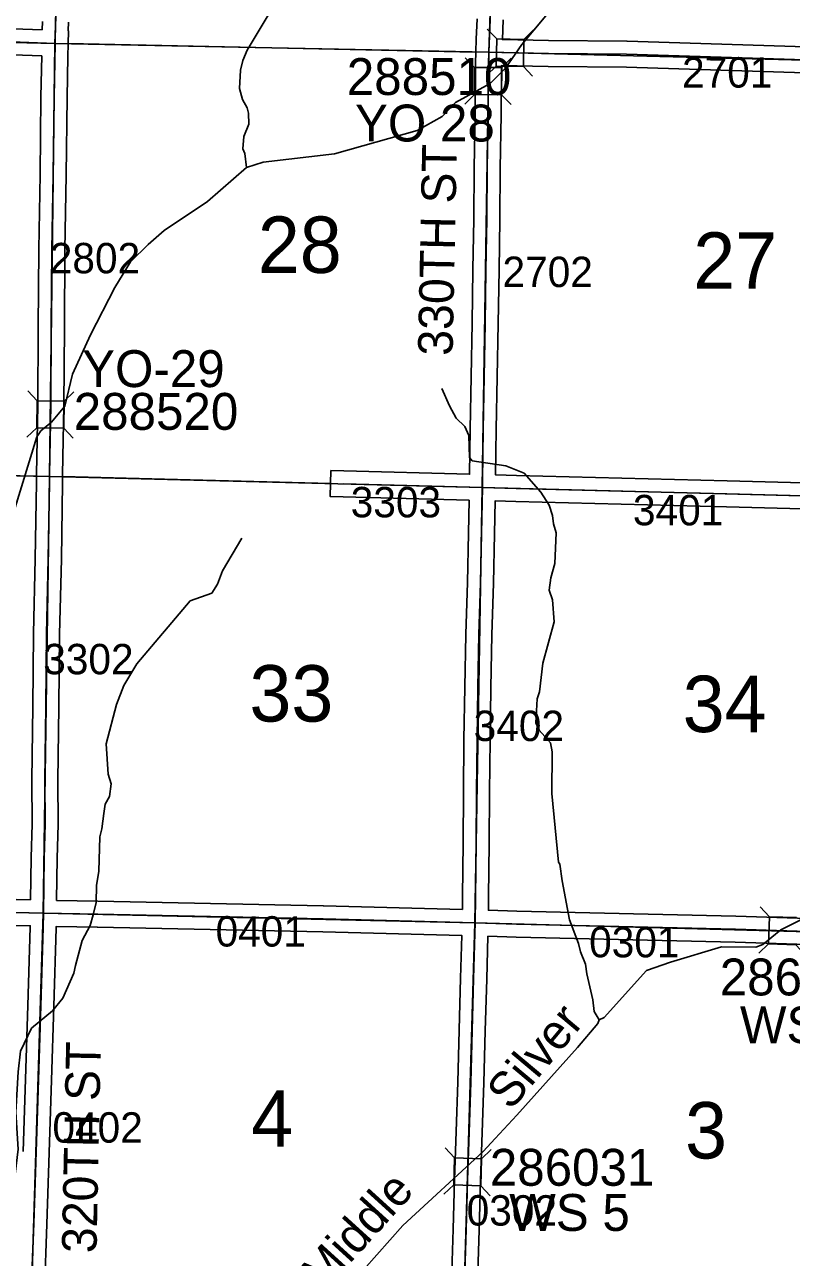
# Model space of a CAD drawing. Extents: x -132.8 to -73.3, y -60 to -26.
# Drawn here: x -107.919 to -106.152, y -45.531 to -42.691 of the extents above; entities that cross this region are included whole.
import ezdxf

# ---------------------------------------------------------------- set-up
doc = ezdxf.new("R2010")
doc.units = 0
for name, color, linetype in [('tdCoHydroRiver', 7, 'Continuous'), ('tdCoHydroTxtLg', 7, 'Continuous'), ('tdCoSecRdNmbr', 7, 'Continuous'), ('tdCoSecRdTxt', 7, 'Continuous'), ('tdCoSecRteBand', 7, 'Continuous'), ('tdCoSecRteCL', 7, 'Continuous'), ('tdCoSectLine', 7, 'Continuous'), ('tdCoSectLinePart', 7, 'Continuous'), ('tdCoSectNmbr', 7, 'Continuous'), ('tdCoStrucSec', 7, 'Continuous'), ('tdCoStrucSecCoName', 7, 'Continuous'), ('tdCoStrucSecFHWANum', 7, 'Continuous'), ('tdCoSurfGravel', 7, 'Continuous'), ('tdCoTwpBndryShd', 7, 'Continuous')]:
    doc.layers.add(name, color=color, linetype=linetype)

msp = doc.modelspace()

# ---------------------------------------------------------------- linework, layer by layer
at = {"layer": 'tdCoHydroRiver'}
for points in [[(-107.3532, -42.6616), (-107.4058, -42.7502), (-107.4158, -42.7736), (-107.4211, -42.7956), (-107.4237, -42.8381), (-107.4164, -42.8635), (-107.4058, -42.8827), (-107.403, -42.8954), (-107.402, -42.9207), (-107.4137, -42.9488), (-107.416, -42.9771), (-107.4115, -42.9883), (-107.4075, -43.0199)], [(-106.7174, -42.6705), (-106.7727, -42.737), (-106.8103, -42.7913), (-106.8458, -42.8268), (-106.9258, -42.8706), (-106.9565, -42.903), (-107.0141, -42.9347), (-107.2048, -42.9885), (-107.3694, -43.0082), (-107.4075, -43.0199)], [(-107.4075, -43.0199), (-107.4977, -43.0982), (-107.5972, -43.1652), (-107.6343, -43.1975), (-107.6747, -43.2375), (-107.7108, -43.2966), (-107.7671, -43.4056), (-107.8087, -43.4961), (-107.8262, -43.5699), (-107.8571, -43.607), (-107.8812, -43.6269), (-107.891, -43.6409), (-107.9612, -43.8711)], [(-106.5943, -44.9845), (-106.6065, -44.9653), (-106.609, -44.9384), (-106.6233, -44.8781), (-106.626, -44.8559), (-106.6379, -44.8273), (-106.6422, -44.8082), (-106.663, -44.7541), (-106.6798, -44.6638), (-106.6852, -44.6258), (-106.6882, -44.621), (-106.7034, -44.4629), (-106.7027, -44.3667), (-106.7069, -44.346), (-106.733, -44.317), (-106.7405, -44.2995), (-106.7376, -44.2443), (-106.7325, -44.2287), (-106.7246, -44.1626), (-106.6987, -44.067), (-106.7022, -44.0165), (-106.7095, -43.9942), (-106.7057, -43.9659), (-106.697, -43.933), (-106.6938, -43.8621), (-106.6996, -43.8414), (-106.7023, -43.8224), (-106.7096, -43.7986), (-106.7294, -43.7681), (-106.7678, -43.7246), (-106.81, -43.7078), (-106.8871, -43.6965), (-106.8932, -43.6885), (-106.8952, -43.638), (-106.9041, -43.6172), (-106.9242, -43.5978), (-106.9393, -43.5691), (-106.9573, -43.5292)], [(-107.4184, -43.8746), (-107.4628, -43.9493), (-107.4746, -43.9806), (-107.4877, -44.0008), (-107.5371, -44.0185), (-107.6605, -44.1638), (-107.6901, -44.2136), (-107.7069, -44.2574), (-107.7312, -44.3483), (-107.7265, -44.4178), (-107.7192, -44.4401), (-107.723, -44.4699), (-107.7329, -44.487), (-107.7366, -44.509), (-107.7406, -44.5437), (-107.7458, -44.5625), (-107.7476, -44.6413)], [(-107.7476, -44.6413), (-107.7532, -44.6743), (-107.7541, -44.7137), (-107.7611, -44.7419), (-107.768, -44.767), (-107.7862, -44.8013), (-107.8018, -44.8593), (-107.8053, -44.8765), (-107.8304, -44.9343), (-107.8548, -44.9637), (-107.9031, -45.0035), (-107.928, -45.0566), (-107.9339, -45.1038), (-107.9392, -45.1967), (-107.9334, -45.282), (-107.9431, -45.3591), (-107.9439, -45.3938), (-107.9537, -45.5387)], [(-105.989, -44.6835), (-106.1759, -44.7768), (-106.2177, -44.8105), (-106.2336, -44.8165), (-106.3125, -44.8161), (-106.4301, -44.8512), (-106.4858, -44.8703), (-106.5831, -44.9784), (-106.5943, -44.9845)], [(-106.5943, -44.9845), (-106.5976, -44.9923), (-106.6447, -45.0479), (-106.7842, -45.2039), (-106.8344, -45.2579), (-106.8619, -45.2872), (-107.0475, -45.4579), (-107.3167, -45.7622), (-107.328, -45.7698), (-107.511, -45.9689), (-107.6032, -46.0614), (-107.6807, -46.1352), (-107.7213, -46.1831), (-107.7951, -46.2997), (-107.8113, -46.3151)]]:
    msp.add_lwpolyline(points, dxfattribs=at)
at = {"layer": 'tdCoSecRteBand'}
for points in [[(-108.4226, -42.6873), (-108.2318, -42.693), (-107.9902, -42.6989), (-107.99, -42.6989), (-107.9898, -42.6989), (-107.8783, -42.7031)], [(-107.8783, -42.7031), (-107.8779, -42.6841)], [(-107.8179, -42.6855), (-107.8183, -42.7048), (-107.8183, -42.7053), (-107.8177, -42.7054), (-107.8188, -42.7351), (-107.8194, -42.7648), (-107.8211, -42.8587), (-107.8229, -43.0371), (-107.8229, -43.0373), (-107.8229, -43.0374), (-107.8261, -43.2096), (-107.8273, -43.3892), (-107.8285, -43.569), (-107.8285, -43.5691), (-107.8285, -43.5693), (-107.8312, -43.7275), (-107.8315, -43.7468), (-107.8342, -43.9226), (-107.8342, -43.9227), (-107.8342, -43.9229), (-107.8384, -44.0955), (-107.8399, -44.263), (-107.8399, -44.263), (-107.8399, -44.2631), (-107.8421, -44.4328), (-107.8418, -44.5334), (-107.8418, -44.5338), (-107.8419, -44.5343), (-107.8438, -44.6115), (-107.8452, -44.7086), (-107.8452, -44.7089), (-107.7498, -44.711), (-107.2305, -44.7214), (-107.2304, -44.7214), (-107.2303, -44.7214), (-106.91, -44.7301)], [(-106.91, -44.7301), (-106.9094, -44.6995), (-106.908, -44.5774), (-106.9072, -44.4593), (-106.9072, -44.4593), (-106.9072, -44.4593), (-106.9062, -44.3389), (-106.9062, -44.3388), (-106.9062, -44.3387), (-106.9043, -44.2178), (-106.9043, -44.2178), (-106.9043, -44.2178), (-106.902, -44.096), (-106.902, -44.0958), (-106.902, -44.0956), (-106.8983, -43.9763), (-106.8956, -43.8631), (-106.8944, -43.7869), (-107.1844, -43.7793), (-107.2144, -43.7785), (-107.2128, -43.7186), (-107.1828, -43.7193), (-106.8934, -43.7269), (-106.8917, -43.6233), (-106.89, -43.5018), (-106.8899, -43.5017), (-106.8899, -43.5016), (-106.8875, -43.3788), (-106.8855, -43.2553), (-106.8855, -43.2553), (-106.8855, -43.2553), (-106.8835, -43.139), (-106.8826, -43.0208), (-106.8826, -43.0207), (-106.8826, -43.0206), (-106.8808, -42.8981), (-106.8799, -42.7837), (-106.8799, -42.7837), (-106.8798, -42.7807), (-106.8798, -42.7803), (-106.8789, -42.754), (-106.8783, -42.7242), (-106.8778, -42.7242), (-106.8761, -42.678)], [(-106.8162, -42.6801), (-106.8178, -42.7254), (-106.7112, -42.7273), (-106.5311, -42.7291), (-106.5307, -42.7291), (-106.5304, -42.7291), (-106.0703, -42.7439)], [(-107.9052, -44.7075), (-107.9038, -44.6105), (-107.9038, -44.6103), (-107.9038, -44.6102), (-107.9018, -44.5331), (-107.9021, -44.4327), (-107.9021, -44.4325), (-107.9021, -44.4322), (-107.8999, -44.2624), (-107.8984, -44.0948), (-107.8984, -44.0945), (-107.8984, -44.0943), (-107.8942, -43.9216), (-107.8915, -43.7459), (-107.8915, -43.7458), (-107.8915, -43.7458), (-107.8912, -43.7265), (-107.8885, -43.5684), (-107.8873, -43.3888), (-107.8861, -43.209), (-107.8861, -43.2088), (-107.8861, -43.2087), (-107.8829, -43.0364), (-107.8811, -42.858), (-107.8811, -42.8579), (-107.8811, -42.8577), (-107.8794, -42.7631), (-107.9919, -42.7589)], [(-106.0722, -42.8038), (-106.532, -42.7891), (-106.7119, -42.7873), (-106.7121, -42.7873), (-106.7122, -42.7873), (-106.8199, -42.7853), (-106.8208, -42.8987), (-106.8208, -42.8988), (-106.8208, -42.8989), (-106.8226, -43.0214), (-106.8235, -43.1397), (-106.8235, -43.1398), (-106.8235, -43.1399), (-106.8255, -43.2563), (-106.8275, -43.3798), (-106.8275, -43.3799), (-106.8275, -43.38), (-106.83, -43.5027), (-106.8317, -43.6242), (-106.8317, -43.6242), (-106.8317, -43.6243), (-106.8334, -43.7284), (-106.8331, -43.7285), (-106.7853, -43.7297), (-106.2995, -43.7423), (-105.892, -43.7526)], [(-105.8927, -43.8126), (-106.301, -43.8023), (-106.301, -43.8023), (-106.301, -43.8023), (-106.7868, -43.7897), (-106.7868, -43.7897), (-106.7868, -43.7897), (-106.8344, -43.7884), (-106.8356, -43.8642), (-106.8356, -43.8643), (-106.8356, -43.8644), (-106.8383, -43.9779), (-106.8383, -43.978), (-106.8384, -43.9781), (-106.842, -44.0972), (-106.8443, -44.2188), (-106.8462, -44.3395), (-106.8472, -44.4597), (-106.848, -44.5778), (-106.848, -44.5779), (-106.848, -44.578), (-106.8494, -44.7003), (-106.8494, -44.7004), (-106.8494, -44.7005), (-106.85, -44.7317), (-106.7845, -44.7335), (-106.2799, -44.7453), (-106.2798, -44.7453), (-106.2797, -44.7453), (-105.9481, -44.7557)], [(-108.2356, -44.6999), (-107.9052, -44.7075)], [(-107.9223, -45.2876), (-107.9166, -45.1212), (-107.9117, -44.9511), (-107.9117, -44.9511), (-107.9117, -44.951), (-107.906, -44.771), (-107.906, -44.7675), (-107.9062, -44.7675), (-108.2369, -44.7599)], [(-106.9351, -45.5892), (-106.9311, -45.4667), (-106.9279, -45.3529), (-106.9279, -45.3528), (-106.9279, -45.3528), (-106.9245, -45.2418), (-106.9245, -45.2417), (-106.9245, -45.2417), (-106.9205, -45.1274), (-106.9176, -45.0077), (-106.9176, -45.0076), (-106.9176, -45.0075), (-106.9139, -44.8884), (-106.9111, -44.7901), (-106.9113, -44.7901), (-107.2318, -44.7814), (-107.751, -44.771), (-107.7511, -44.771), (-107.7511, -44.771), (-107.846, -44.7689), (-107.846, -44.7721), (-107.846, -44.7724), (-107.846, -44.7727), (-107.8517, -44.9529), (-107.8567, -45.123), (-107.8567, -45.1231), (-107.8567, -45.1232), (-107.8623, -45.2896), (-107.8675, -45.4548), (-107.8675, -45.4549), (-107.8675, -45.455), (-107.8734, -45.6103)], [(-105.9499, -44.8157), (-106.2815, -44.8053), (-106.7859, -44.7935), (-106.786, -44.7935), (-106.786, -44.7935), (-106.8511, -44.7917), (-106.8539, -44.8902), (-106.8539, -44.8902), (-106.8539, -44.8903), (-106.8576, -45.0093), (-106.8605, -45.129), (-106.8605, -45.1292), (-106.8606, -45.1293), (-106.8645, -45.2437), (-106.8679, -45.3546), (-106.8711, -45.4685), (-106.8712, -45.4685), (-106.8712, -45.4686), (-106.8751, -45.5911)]]:
    msp.add_lwpolyline(points, dxfattribs=at)
at = {"layer": 'tdCoSecRteCL'}
msp.add_line((-107.1836, -43.7493), (-106.8639, -43.7577), dxfattribs=at)
for points in [[(-107.8488, -42.7342), (-107.8479, -42.6847), (-107.8422, -42.5407), (-107.8361, -42.3801), (-107.8297, -42.2087), (-107.8235, -42.0477), (-107.8173, -41.8867), (-107.8122, -41.7611), (-107.8114, -41.7331)], [(-106.8489, -42.7548), (-106.8461, -42.679), (-106.8422, -42.5532), (-106.8383, -42.4363), (-106.8348, -42.3192), (-106.8306, -42.1996), (-106.8259, -42.0802), (-106.8217, -41.9609), (-106.8178, -41.8442), (-106.815, -41.7548)], [(-108.85, -42.7105), (-108.8008, -42.7109), (-108.6683, -42.7123), (-108.4235, -42.7173), (-108.2326, -42.7229), (-107.9909, -42.7289), (-107.8488, -42.7342)], [(-107.8756, -44.7382), (-107.8738, -44.6109), (-107.8718, -44.5335), (-107.8721, -44.4326), (-107.8699, -44.2627), (-107.8684, -44.095), (-107.8642, -43.9221), (-107.8615, -43.7463), (-107.8612, -43.727), (-107.8585, -43.5688), (-107.8573, -43.389), (-107.8561, -43.2092), (-107.8529, -43.0368), (-107.8511, -42.8583), (-107.8488, -42.7342)], [(-106.8639, -43.7577), (-106.8637, -43.7411), (-106.8617, -43.6238), (-106.86, -43.5022), (-106.8575, -43.3794), (-106.8555, -43.2558), (-106.8535, -43.1394), (-106.8526, -43.021), (-106.8508, -42.8985), (-106.8498, -42.7813), (-106.8489, -42.7548)], [(-106.8489, -42.7548), (-106.7116, -42.7573), (-106.5314, -42.7591), (-106.0712, -42.7739), (-105.8472, -42.7802)], [(-106.8805, -44.7609), (-106.8794, -44.6999), (-106.878, -44.5776), (-106.8772, -44.4595), (-106.8762, -44.3392), (-106.8743, -44.2183), (-106.872, -44.0965), (-106.8683, -43.9771), (-106.8656, -43.8637), (-106.8639, -43.7577)], [(-106.8639, -43.7577), (-106.7861, -43.7597), (-106.3002, -43.7723), (-105.8624, -43.7833)], [(-108.8743, -44.7153), (-108.7916, -44.7174), (-108.5418, -44.7245), (-108.2362, -44.7299), (-107.8756, -44.7382)], [(-107.9058, -45.7164), (-107.9034, -45.6094), (-107.8975, -45.4538), (-107.8923, -45.2886), (-107.8866, -45.1221), (-107.8817, -44.952), (-107.876, -44.7717), (-107.8756, -44.7382)], [(-107.8756, -44.7382), (-107.7504, -44.741), (-107.2311, -44.7514), (-106.8805, -44.7609)], [(-106.9376, -46.7377), (-106.9354, -46.6624), (-106.9325, -46.546), (-106.929, -46.4284), (-106.9256, -46.3046), (-106.9216, -46.1803), (-106.9186, -46.0563), (-106.9154, -45.9453), (-106.912, -45.824), (-106.9088, -45.71), (-106.9051, -45.5902), (-106.9011, -45.4676), (-106.8979, -45.3537), (-106.8945, -45.2427), (-106.8905, -45.1283), (-106.8876, -45.0085), (-106.8839, -44.8893), (-106.8809, -44.7853), (-106.8805, -44.7609)], [(-106.8805, -44.7609), (-106.7852, -44.7635), (-106.2807, -44.7753), (-105.949, -44.7857), (-105.8836, -44.7875)]]:
    msp.add_lwpolyline(points, dxfattribs=at)
at = {"layer": 'tdCoSectLine'}
for points in [[(-107.8492, -42.7342), (-107.8118, -41.7331)], [(-106.8493, -42.7548), (-106.8154, -41.7548)], [(-108.8503, -42.7105), (-107.8492, -42.7342)], [(-107.8616, -43.7319), (-107.8492, -42.7342)], [(-107.8492, -42.7342), (-106.8493, -42.7548)], [(-106.8643, -43.7577), (-106.8493, -42.7548)], [(-106.8493, -42.7548), (-105.8476, -42.7802)], [(-108.8641, -43.7114), (-107.8616, -43.7319)], [(-107.876, -44.7382), (-107.8616, -43.7319)], [(-107.8616, -43.7319), (-106.8643, -43.7577)], [(-106.8809, -44.7609), (-106.8643, -43.7577)], [(-106.8643, -43.7577), (-105.8627, -43.7833)], [(-108.8747, -44.7153), (-107.876, -44.7382)], [(-107.9062, -45.7164), (-107.876, -44.7382)], [(-107.876, -44.7382), (-106.8809, -44.7609)], [(-106.91, -45.7407), (-106.8809, -44.7609)], [(-106.8809, -44.7609), (-105.884, -44.7875)]]:
    msp.add_lwpolyline(points, dxfattribs=at)
at = {"layer": 'tdCoSectLinePart'}
for points in [[(-107.8191, -42.7348), (-106.8793, -42.7542)], [(-108.8333, -43.7121), (-107.8915, -43.7313)], [(-107.8315, -43.7326), (-107.2139, -43.7486)]]:
    msp.add_lwpolyline(points, dxfattribs=at)
at = {"layer": 'tdCoStrucSec'}
for points in [[(-106.8524, -42.7013), (-106.8307, -42.7238), (-106.7682, -42.725)], [(-106.7457, -42.7033), (-106.7682, -42.725), (-106.7693, -42.7876)], [(-106.8544, -42.8081), (-106.8319, -42.7864), (-106.8307, -42.7238)], [(-106.9035, -42.7672), (-106.8816, -42.7895), (-106.819, -42.79)], [(-106.7972, -42.7686), (-106.819, -42.79), (-106.8195, -42.8526)], [(-106.9044, -42.874), (-106.8821, -42.852), (-106.8816, -42.7895)], [(-106.7481, -42.8096), (-106.7693, -42.7876), (-106.8319, -42.7864)], [(-106.7976, -42.8749), (-106.8195, -42.8526), (-106.8821, -42.852)], [(-107.9117, -43.5351), (-107.89, -43.5576), (-107.8275, -43.5586)], [(-107.8054, -43.5374), (-107.8275, -43.5586), (-107.8285, -43.6212)], [(-107.9135, -43.6419), (-107.891, -43.6201), (-107.89, -43.5576)], [(-107.8067, -43.6437), (-107.8285, -43.6212), (-107.891, -43.6201)], [(-106.2234, -44.7237), (-106.202, -44.7465), (-106.1395, -44.7484)], [(-106.2268, -44.8304), (-106.204, -44.809), (-106.202, -44.7465)], [(-106.1205, -44.8333), (-106.1414, -44.811), (-106.204, -44.809)], [(-106.9527, -45.3861), (-106.9299, -45.3646), (-106.928, -45.3021)], [(-106.9494, -45.2793), (-106.928, -45.3021), (-106.8655, -45.3041)], [(-106.8432, -45.2831), (-106.8655, -45.3041), (-106.8674, -45.3666)], [(-106.846, -45.3894), (-106.8674, -45.3666), (-106.9299, -45.3646)]]:
    msp.add_lwpolyline(points, dxfattribs=at)
at = {"layer": 'tdCoSurfGravel'}
for points in [[(-107.8488, -42.7342), (-107.8479, -42.6847), (-107.8422, -42.5407), (-107.8361, -42.3801), (-107.8297, -42.2087), (-107.8235, -42.0477), (-107.8173, -41.8867), (-107.8122, -41.7611), (-107.8114, -41.7331), (-107.8114, -41.7331)], [(-106.8639, -43.7577), (-106.8637, -43.7411), (-106.8617, -43.6238), (-106.86, -43.5022), (-106.8575, -43.3794), (-106.8555, -43.2558), (-106.8535, -43.1394), (-106.8526, -43.021), (-106.8508, -42.8985), (-106.8498, -42.7813), (-106.8489, -42.7548), (-106.8461, -42.679)], [(-108.85, -42.7105), (-108.8008, -42.7109), (-108.6683, -42.7123), (-108.4235, -42.7173), (-108.2326, -42.7229), (-107.9909, -42.7289), (-107.8488, -42.7342)], [(-107.8612, -43.727), (-107.8585, -43.5688), (-107.8573, -43.389), (-107.8561, -43.2092), (-107.8529, -43.0368), (-107.8511, -42.8583), (-107.8488, -42.7342)], [(-106.8489, -42.7548), (-106.7116, -42.7573), (-106.5314, -42.7591), (-106.0712, -42.7739), (-105.8472, -42.7802)], [(-107.8756, -44.7382), (-107.8756, -44.7382), (-107.8738, -44.6109), (-107.8718, -44.5335), (-107.8721, -44.4326), (-107.8699, -44.2627), (-107.8684, -44.095), (-107.8642, -43.9221), (-107.8615, -43.7463), (-107.8612, -43.727)], [(-107.1836, -43.7493), (-106.8639, -43.7577), (-106.7861, -43.7597), (-106.3002, -43.7723), (-105.8624, -43.7833)], [(-106.9051, -45.5902), (-106.9011, -45.4676), (-106.8979, -45.3537), (-106.8945, -45.2427), (-106.8905, -45.1283), (-106.8876, -45.0085), (-106.8839, -44.8893), (-106.8809, -44.7853), (-106.8805, -44.7609), (-106.8794, -44.6999), (-106.878, -44.5776), (-106.8772, -44.4595), (-106.8762, -44.3392), (-106.8743, -44.2183), (-106.872, -44.0965), (-106.8683, -43.9771), (-106.8656, -43.8637), (-106.8639, -43.7577)], [(-108.8743, -44.7153), (-108.7916, -44.7174), (-108.5418, -44.7245), (-108.2362, -44.7299), (-107.8756, -44.7382), (-107.7504, -44.741), (-107.2311, -44.7514), (-106.8805, -44.7609)], [(-107.9058, -45.7164), (-107.9034, -45.6094), (-107.8975, -45.4538), (-107.8923, -45.2886), (-107.8866, -45.1221), (-107.8817, -44.952), (-107.876, -44.7717), (-107.8756, -44.7382)], [(-106.8805, -44.7609), (-106.7852, -44.7635), (-106.2807, -44.7753), (-105.949, -44.7857), (-105.8836, -44.7875)]]:
    msp.add_lwpolyline(points, dxfattribs=at)
at = {"layer": 'tdCoTwpBndryShd'}
msp.add_lwpolyline([(-115.7834, -44.5349), (-114.8143, -44.5585), (-113.824, -44.5794), (-112.8222, -44.6076), (-111.8253, -44.6353), (-110.8289, -44.6638), (-110.5115, -44.6731), (-110.5003, -44.6718), (-109.8307, -44.6899), (-108.8747, -44.7153), (-107.876, -44.7382), (-106.8809, -44.7609), (-105.884, -44.7875)], dxfattribs=at)

# ---------------------------------------------------------------- texts
at = {"layer": 'tdCoHydroTxtLg'}
for s, rotation, p in [('Silver', 50.0162, (-106.7986, -45.1951)), ('Middle', 47.7469, (-107.2298, -45.6133))]:
    msp.add_text(s, height=0.08, rotation=rotation, dxfattribs=at).set_placement(p)
at = {"layer": 'tdCoSecRdNmbr'}
for s, rotation, p in [('2701', 359.9198, (-106.4037, -42.836)), ('2802', 359.9188, (-107.8609, -43.2639)), ('2702', 359.9196, (-106.8175, -43.2955)), ('3303', 359.9193, (-107.1673, -43.8262)), ('3401', 359.9198, (-106.5168, -43.8446)), ('3302', 359.9188, (-107.876, -44.1878)), ('3402', 359.9195, (-106.8839, -44.3416)), ('0401', 359.919, (-107.4788, -44.8152)), ('0301', 359.9198, (-106.6178, -44.84)), ('0402', 359.9188, (-107.8548, -45.2669)), ('0302', 359.9195, (-106.9001, -45.4581))]:
    msp.add_text(s, height=0.07, rotation=rotation, dxfattribs=at).set_placement(p)
at = {"layer": 'tdCoSecRdTxt'}
for s, rotation, p in [('330TH ST', 88.813, (-106.9325, -43.4546)), ('320TH ST', 88.8141, (-107.7532, -45.5224))]:
    msp.add_text(s, height=0.08, rotation=rotation, dxfattribs=at).set_placement(p)
at = {"layer": 'tdCoSectNmbr'}
for s, rotation, p in [('28', 359.9191, (-107.3814, -43.263)), ('27', 359.9198, (-106.3779, -43.2996)), ('33', 359.9191, (-107.4008, -44.2968)), ('34', 359.9198, (-106.4022, -44.3211)), ('4', 359.919, (-107.3966, -45.2764)), ('3', 359.9198, (-106.3967, -45.3036))]:
    msp.add_text(s, height=0.13, rotation=rotation, dxfattribs=at).set_placement(p)
at = {"layer": 'tdCoStrucSecCoName'}
for s, p in [('YO 28', (-107.1574, -42.9603)), ('YO-29', (-107.7863, -43.5262)), ('WS 4', (-106.2702, -45.0382)), ('WS 5', (-106.8019, -45.4705))]:
    msp.add_text(s, height=0.085, dxfattribs=at).set_placement(p)
at = {"layer": 'tdCoStrucSecFHWANum'}
for s, p in [('288510', (-107.1763, -42.8532)), ('288520', (-107.8057, -43.6247)), ('286021', (-106.3167, -44.9279)), ('286031', (-106.8467, -45.3665))]:
    msp.add_text(s, height=0.085, dxfattribs=at).set_placement(p)

doc.saveas('drawing.dxf')
